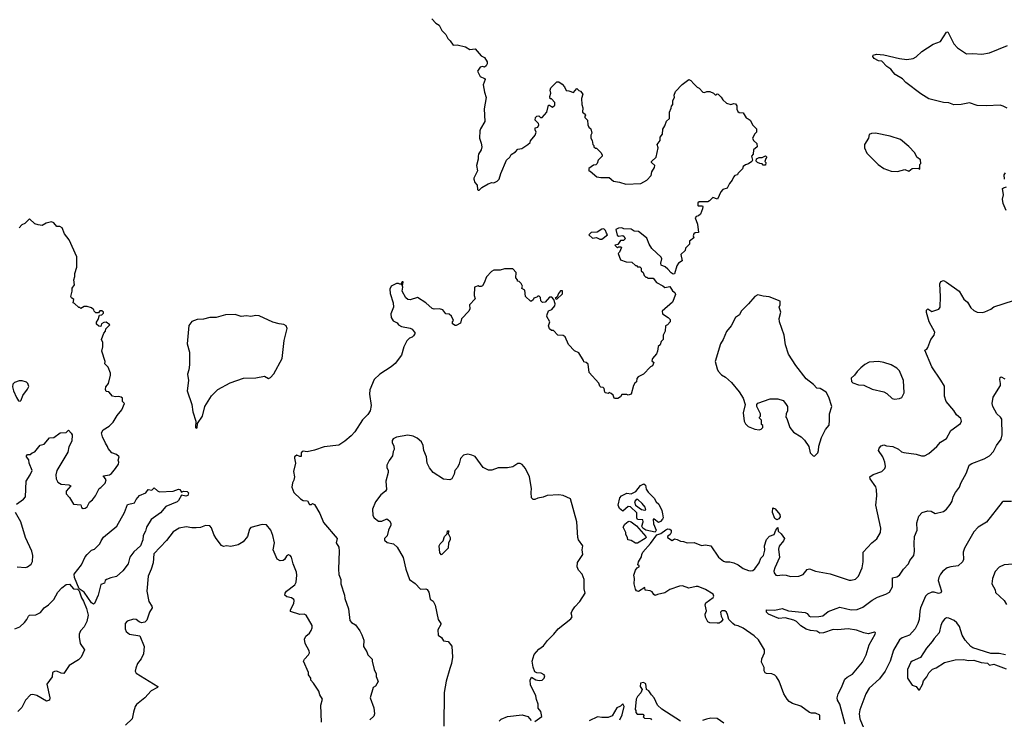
# Model space of a CAD drawing. Extents: x 2220333 to 2384341, y 721037 to 894043.
# Tile 287 of 325: x 2320741 to 2330135, y 837931 to 844607. Entities that reach past the tile are written whole.
import ezdxf

# ---------------------------------------------------------------- set-up
doc = ezdxf.new("R2010")
doc.units = 0

msp = doc.modelspace()

# ---------------------------------------------------------------- linework, layer by layer
at = {"layer": '0CON10XD'}
for points in [[(2324673.6, 844613.6), (2324710, 844575), (2324742.5, 844555), (2324767.5, 844505), (2324806.1, 844466.1), (2324827, 844427), (2324847.5, 844405), (2324875, 844362.5), (2324915, 844367.5), (2324995, 844348.8), (2325035, 844323.8), (2325085, 844330), (2325145, 844262.5), (2325175, 844247.5), (2325200, 844205), (2325202.5, 844185), (2325192.5, 844165), (2325175, 844152.5), (2325155, 844160), (2325135, 844152.5), (2325110, 844115), (2325135.6, 844065.6), (2325175.6, 844045.6), (2325181.2, 844035), (2325162.5, 843985), (2325174, 843915), (2325190, 843865), (2325173.3, 843755), (2325180, 843635), (2325138, 843565), (2325132.5, 843545), (2325128.8, 843475), (2325145, 843430), (2325150, 843395), (2325143.8, 843365), (2325118.8, 843325), (2325114.1, 843305.9), (2325114, 843275), (2325100, 843215), (2325107.5, 843165), (2325072.5, 843095), (2325072.5, 843085), (2325083, 843053), (2325107, 843027), (2325110, 842985), (2325115, 842980), (2325125, 842980), (2325150, 843005), (2325209.3, 843040.7), (2325245, 843052.5), (2325265, 843050), (2325297.5, 843065), (2325315.9, 843084.1), (2325330.5, 843139.5), (2325384.2, 843265.8), (2325416.4, 843293.6), (2325430.7, 843319.3), (2325470, 843345), (2325495, 843370), (2325531.7, 843378.3), (2325590, 843415), (2325610, 843435), (2325615, 843450), (2325657.5, 843505), (2325670, 843535), (2325660, 843555), (2325660, 843575), (2325685, 843580), (2325692.5, 843605), (2325690, 843615), (2325658.3, 843648.3), (2325662.5, 843675), (2325675, 843687.5), (2325695, 843690), (2325710, 843675), (2325725, 843672.5), (2325770, 843725), (2325785, 843790), (2325795, 843790), (2325825, 843772.5), (2325845, 843790), (2325847, 843817), (2325815, 843850), (2325801.7, 843851.7), (2325797.5, 843875), (2325807.5, 843905), (2325803.3, 843935), (2325807.5, 843955), (2325865, 844012.5), (2325885, 844012.5), (2325915, 843992.5), (2325937.5, 843965), (2325955, 843930), (2325981.7, 843928.3), (2326025, 843912.5), (2326055, 843950), (2326075, 843930), (2326090, 843925), (2326112.5, 843895), (2326102.5, 843855), (2326103, 843797), (2326112.5, 843765), (2326110, 843725), (2326136.7, 843706.7), (2326140, 843695), (2326133, 843687), (2326133, 843673), (2326158.3, 843648.3), (2326163, 843603), (2326171.7, 843581.7), (2326190, 843565), (2326200, 843525), (2326190, 843505), (2326190, 843475), (2326202.5, 843455), (2326210, 843415), (2326220, 843405), (2326220, 843395), (2326235, 843380), (2326245, 843380), (2326290, 843335), (2326297.5, 843315), (2326297, 843303), (2326260, 843265), (2326250, 843235), (2326238.3, 843221.7), (2326215, 843220), (2326171.7, 843188.3), (2326170, 843165), (2326185, 843160), (2326248.3, 843108.3), (2326285, 843100), (2326365, 843100), (2326405, 843067.5), (2326465, 843056.7), (2326525, 843036.7), (2326666.4, 843043.6), (2326723, 843077), (2326765, 843120), (2326772.5, 843155), (2326797.5, 843195), (2326800, 843215), (2326770, 843245), (2326770, 843255), (2326813.3, 843295), (2326832.5, 843385), (2326823.6, 843416.4), (2326852.5, 843455), (2326850, 843485), (2326872.5, 843515), (2326878.3, 843561.7), (2326897.5, 843595), (2326911.2, 843638.8), (2326940, 843665), (2326940, 843725), (2326957, 843763), (2326958.3, 843781.7), (2326971.7, 843798.3), (2326972.5, 843835), (2326987.5, 843865), (2326986.7, 843885), (2326998.3, 843921.7), (2327060.7, 843989.3), (2327125, 844037.5), (2327145, 844027.5), (2327173.3, 843993.3), (2327203.9, 843963.9), (2327225, 843952.5), (2327260, 843915), (2327275, 843912.5), (2327298.3, 843921.7), (2327325, 843922.5), (2327360, 843905), (2327375, 843890), (2327385, 843890), (2327395, 843900), (2327405, 843897.5), (2327435, 843867.5), (2327450.5, 843840.5), (2327485, 843810), (2327525, 843798.8), (2327555, 843807.5), (2327570, 843805), (2327582.5, 843785), (2327583.3, 843753.3), (2327591.7, 843731.7), (2327605, 843720), (2327645, 843717.5), (2327670.7, 843670.7), (2327690.7, 843660.7), (2327709.3, 843649.3), (2327735, 843600), (2327770, 843565), (2327770, 843535), (2327753.9, 843516.1), (2327733.8, 843475), (2327742.5, 843455), (2327772.5, 843425), (2327777.5, 843395), (2327743.3, 843365), (2327737.5, 843325), (2327722.5, 843305), (2327732.5, 843265), (2327726.4, 843253.6), (2327695, 843230), (2327665, 843222.5), (2327643.6, 843206.4), (2327637, 843183), (2327591.7, 843138.3), (2327590, 843125), (2327565, 843120), (2327550, 843105), (2327540, 843075), (2327512.5, 843045), (2327489.3, 843000.7), (2327450, 842985), (2327430, 842965), (2327400, 842895), (2327355, 842910), (2327323, 842877), (2327305, 842867.5), (2327225, 842867.5), (2327211.7, 842858.3), (2327210, 842835), (2327215, 842830), (2327255, 842830), (2327260, 842825), (2327257, 842803), (2327235, 842750), (2327216.1, 842733.9), (2327195, 842727.5), (2327186.7, 842715), (2327208.8, 842655), (2327217.5, 842575), (2327185, 842572.5), (2327172.5, 842565), (2327166.7, 842545), (2327172.5, 842525), (2327130, 842495), (2327130, 842465), (2327093, 842427), (2327090, 842405), (2327050, 842365), (2327060, 842305), (2327027, 842283), (2327011.7, 842258.3), (2326988.3, 842181.7), (2326975, 842180), (2326955, 842190), (2326925, 842227.5), (2326898.3, 842248.3), (2326862.5, 842265), (2326857.5, 842285), (2326866.1, 842323.9), (2326860.7, 842340.7), (2326772.5, 842425), (2326747.5, 842465), (2326723, 842523), (2326657, 842577), (2326645, 842586.7), (2326605, 842590), (2326575, 842607.5), (2326505, 842612.5), (2326485, 842620), (2326455, 842616.7), (2326430, 842605), (2326441.7, 842551.7), (2326455, 842540), (2326495, 842547.5), (2326508.3, 842538.3), (2326517.5, 842515), (2326501.7, 842498.3), (2326471.7, 842498.3), (2326448.3, 842461.7), (2326420, 842455), (2326445, 842430), (2326455, 842440), (2326475, 842440), (2326481.7, 842431.7), (2326465, 842390), (2326450, 842375), (2326472.5, 842315), (2326527, 842297), (2326581.7, 842291.7), (2326615, 842260), (2326625, 842260), (2326635, 842250), (2326658.3, 842248.3), (2326670, 842235), (2326671.7, 842211.7), (2326690, 842195), (2326700, 842165), (2326715, 842150), (2326725, 842150), (2326735, 842140), (2326785, 842140), (2326815, 842100), (2326877, 842067), (2326895, 842050), (2326945, 842060), (2326970.7, 842020.7), (2326990, 842005), (2326997.5, 841985), (2326969.3, 841910.7), (2326870, 841825), (2326875, 841800), (2326926.4, 841766.4), (2326947.5, 841745), (2326947.5, 841725), (2326920, 841695), (2326902.5, 841685), (2326900, 841635), (2326880, 841595), (2326880, 841555), (2326860, 841535), (2326850, 841505), (2326833, 841487), (2326827, 841443), (2326815, 841420), (2326777.5, 841375), (2326773, 841353), (2326790, 841335), (2326780, 841305), (2326760, 841295), (2326693.3, 841225), (2326640.7, 841199.3), (2326628.3, 841181.7), (2326625, 841150), (2326610.7, 841139.3), (2326597.5, 841115), (2326576.4, 841033.6), (2326545, 841022.5), (2326535, 841030), (2326485, 841030), (2326471.7, 841008.3), (2326446.4, 840993.6), (2326420.7, 840990.7), (2326412.5, 840995), (2326402.5, 841025), (2326385, 841040), (2326365, 841050), (2326355, 841040), (2326330, 841045), (2326323, 841053), (2326318.3, 841088.3), (2326307, 841097), (2326285, 841100), (2326275, 841110), (2326265, 841140), (2326175, 841240), (2326165, 841320), (2326147, 841337), (2326121.7, 841341.7), (2326120, 841355), (2326076.4, 841426.4), (2326035, 841447.5), (2325977, 841507), (2325945, 841580), (2325925, 841592.5), (2325875, 841597.5), (2325835, 841640), (2325815, 841642.5), (2325795, 841657.5), (2325787.5, 841685), (2325797.5, 841725), (2325770, 841775), (2325772.5, 841795), (2325785, 841830), (2325818.3, 841841.7), (2325847.5, 841875), (2325850, 841895), (2325838.3, 841938.3), (2325818.3, 841958.3), (2325795, 841960), (2325755, 841910), (2325728.3, 841908.3), (2325713, 841923), (2325710, 841955), (2325698.3, 841968.3), (2325685, 841970), (2325675, 841960), (2325645, 841950), (2325640, 841935), (2325625, 841920), (2325615, 841920), (2325567.5, 841965), (2325560, 842025), (2325531.7, 842041.7), (2325537.5, 842065), (2325525, 842090), (2325505, 842110), (2325491.7, 842111.7), (2325490, 842125), (2325473, 842143), (2325476.7, 842195), (2325445, 842230), (2325365, 842228.8), (2325325, 842216.7), (2325265, 842216.2), (2325242.5, 842205), (2325195, 842152.5), (2325173.3, 842095), (2325155, 842067.5), (2325145, 842060), (2325125, 842060), (2325115, 842067.5), (2325080, 842055), (2325077.5, 841975), (2325087, 841943), (2325033.3, 841886.7)], [(2330162, 843762), (2330125, 843782.1), (2330095, 843789.6), (2329965, 843784.4), (2329875, 843789.2), (2329803, 843813), (2329725, 843798.1), (2329655, 843794.4), (2329605, 843812.5), (2329555, 843815.7), (2329415, 843853.1), (2329338.3, 843898.3), (2329197, 844007), (2329165, 844041.2), (2329093.3, 844085), (2329075, 844107.5), (2329053.9, 844133.9), (2329015, 844160), (2328965, 844211.2), (2328935, 844214.2), (2328893.3, 844235), (2328880, 844255), (2328885, 844266.7), (2328915, 844278), (2328985, 844272.5), (2329135, 844235.8), (2329205, 844225.6), (2329265, 844235.8), (2329295, 844252), (2329346.7, 844303.3), (2329456.4, 844373.6), (2329525, 844397.5), (2329583.9, 844486.1), (2329595, 844490), (2329655, 844376), (2329688.7, 844338.7), (2329775, 844279.4), (2329835, 844284.4), (2329921.3, 844278.7), (2329995, 844290.9), (2330165, 844361.1)], [(2329115, 843156.7), (2329185, 843176.7), (2329225, 843162.5), (2329255, 843186.7), (2329315, 843190), (2329328.3, 843181.7), (2329330, 843225), (2329340, 843235), (2329335, 843270), (2329300, 843295), (2329282.5, 843335), (2329225, 843397.5), (2329145, 843462.5), (2329045, 843496.7), (2328905, 843523.3), (2328868.3, 843521.7), (2328845, 843510), (2328840, 843475), (2328802.5, 843415), (2328802.5, 843385), (2328825, 843332.5), (2328930, 843225), (2328985, 843186.2), (2329055, 843161.2), (2329115, 843156.7)], [(2327855, 843220), (2327835, 843220), (2327825, 843230), (2327803, 843233), (2327780, 843245), (2327768.3, 843258.3), (2327771.7, 843278.3), (2327795, 843292.5), (2327825, 843292.5), (2327855, 843307.5), (2327860, 843305), (2327870, 843295), (2327858.3, 843281.7), (2327850, 843255), (2327860, 843245), (2327855, 843220)], [(2330135.9, 843085), (2330133.9, 843125), (2330145, 843145.6)], [(2330153.3, 842785), (2330123.9, 842853.9), (2330118, 842895), (2330126, 842935), (2330117.5, 842995), (2330126.4, 843003.6), (2330157.5, 843012.5)], [(2320710, 839985), (2320777.3, 840032.7), (2320796, 840055), (2320801.1, 840205), (2320840.6, 840265), (2320858.1, 840305), (2320830.8, 840375), (2320826.4, 840406.4), (2320806.7, 840435), (2320806.7, 840445), (2320815, 840456.7), (2320841.7, 840458.3), (2320860, 840475), (2320886.1, 840483.9), (2320921.7, 840531.7), (2320935, 840547.5), (2320975, 840557.5), (2321023.9, 840616.1), (2321065, 840620), (2321126.1, 840663.9), (2321183.3, 840666.7), (2321205, 840690), (2321233, 840663), (2321240, 840645), (2321238.8, 840585), (2321209.5, 840530.5), (2321201.2, 840478.8), (2321096, 840305), (2321085.7, 840265), (2321088.1, 840225), (2321103.9, 840193.9), (2321135, 840175.6), (2321208.3, 840168.3), (2321228.3, 840158.3), (2321185, 840108.8), (2321183.9, 840083.9), (2321216.2, 840046.2), (2321255, 839982.5), (2321325, 839977.5), (2321331.7, 839951.7), (2321345, 839941.2), (2321365, 839944.3), (2321385, 839960), (2321406.7, 840003.3), (2321435, 840024), (2321465, 840062), (2321497.5, 840135), (2321515, 840143.8), (2321555.6, 840185), (2321566.2, 840216.2), (2321550, 840240), (2321540, 840245), (2321540, 840255), (2321597.5, 840265), (2321615, 840276.7), (2321655, 840323.8), (2321683.8, 840365), (2321686.7, 840385), (2321680, 840405), (2321690, 840435), (2321665, 840457.5), (2321620, 840475), (2321583.8, 840513.8), (2321580, 840535), (2321558, 840565), (2321530, 840625), (2321522.5, 840665), (2321537, 840693), (2321595, 840727.5), (2321632.5, 840765), (2321669.3, 840830.7), (2321716.7, 840885), (2321740, 840945), (2321720, 840965), (2321720, 840995), (2321710, 841005), (2321685, 841012.5), (2321655, 841006.7), (2321625, 841013.3), (2321590, 841055), (2321565, 841060), (2321558.3, 841078.3), (2321562.5, 841105), (2321586.7, 841135), (2321607.5, 841215), (2321607.5, 841235), (2321585, 841290), (2321553, 841323), (2321557.5, 841345), (2321523.3, 841445), (2321532.5, 841485), (2321532.5, 841525), (2321520, 841555), (2321543, 841617), (2321560, 841635), (2321561.7, 841658.3), (2321600, 841695), (2321565, 841720), (2321543, 841717), (2321520, 841705), (2321515, 841680), (2321495, 841682.5), (2321475, 841700), (2321475, 841720), (2321490, 841745), (2321501.7, 841788.3), (2321525, 841790), (2321540, 841805), (2321540, 841815), (2321525, 841830), (2321505, 841830), (2321491.7, 841808.3), (2321468.3, 841808.3), (2321450, 841825), (2321448.3, 841838.3), (2321427, 841857), (2321385, 841870), (2321355, 841870), (2321325, 841852.5), (2321315, 841860), (2321305, 841860), (2321265, 841900), (2321250, 841905), (2321257, 841937), (2321233.6, 841953.6), (2321227, 841967), (2321242.5, 842015), (2321242.5, 842045), (2321263, 842077), (2321257.5, 842125), (2321266.7, 842155), (2321266.2, 842185), (2321285.9, 842244.1), (2321287.1, 842345), (2321214.2, 842505), (2321168.8, 842565), (2321145, 842620), (2321125, 842632.5), (2321095, 842633.3), (2321065, 842667.5), (2321045, 842677.5), (2320993.8, 842666.2), (2320955, 842643.3), (2320918.3, 842648.3), (2320885, 842660), (2320835, 842707.5), (2320789.3, 842660.7), (2320760.7, 842649.3), (2320735, 842620)], [(2326275, 842512.5), (2326295, 842513.3), (2326350, 842555), (2326338.3, 842568.3), (2326330, 842595), (2326315, 842610), (2326295, 842607.5), (2326249.3, 842580.7), (2326193.6, 842576.4), (2326170, 842555), (2326205, 842522.5), (2326245, 842527.5), (2326275, 842512.5)], [(2325033.3, 841886.7), (2325037, 841847), (2325027.5, 841825), (2324957, 841753), (2324945, 841712.5), (2324905, 841690), (2324895, 841690), (2324870, 841705), (2324870, 841725), (2324880, 841735), (2324859.3, 841779.3), (2324837, 841797), (2324805, 841800), (2324777, 841837), (2324745, 841846.7), (2324695, 841843.8), (2324675, 841851.2), (2324616.7, 841905), (2324535, 841956.2), (2324465, 841932.5), (2324445, 841937.5), (2324425, 841952.5), (2324390, 842015), (2324397.5, 842055), (2324390, 842075), (2324397, 842083), (2324400, 842105), (2324390, 842105), (2324375, 842080), (2324355, 842090), (2324335, 842090), (2324285, 842062.5), (2324273.3, 842035), (2324276.2, 841995), (2324303.8, 841905), (2324306.7, 841865), (2324280.7, 841799.3), (2324283.9, 841763.9), (2324303.6, 841733.6), (2324342.5, 841715), (2324356.4, 841696.4), (2324385, 841680), (2324465, 841662.5), (2324485, 841652.5), (2324512.5, 841615), (2324499.3, 841590.7), (2324485, 841577.5), (2324460.7, 841569.3), (2324435, 841542.5), (2324406.2, 841485), (2324382, 841405), (2324322.5, 841325), (2324285.4, 841294.6), (2324176.9, 841225), (2324121.9, 841175), (2324081.1, 841075), (2324079.4, 841035), (2324095.7, 840925), (2324086, 840875), (2324062, 840838), (2324012.1, 840787.9), (2323936.9, 840675), (2323903.2, 840636.8), (2323843.8, 840585), (2323785, 840546), (2323645, 840532), (2323555, 840500), (2323485, 840483.8), (2323445, 840491.2), (2323435, 840488), (2323426.2, 840475), (2323425, 840440), (2323415, 840437.5), (2323385, 840450), (2323363.9, 840436.1), (2323361.7, 840421.7), (2323373.3, 840375), (2323352.5, 840295), (2323362.5, 840245), (2323356.4, 840213.6), (2323343, 840187), (2323337.5, 840145), (2323356.7, 840095), (2323420, 840035), (2323445, 840020), (2323487.5, 840015), (2323505, 839980), (2323525, 839980), (2323535, 839990), (2323555, 839980), (2323603.6, 839893.6), (2323639.5, 839809.5), (2323771.2, 839655), (2323760, 839615), (2323785, 839572.5), (2323790, 839535), (2323782, 839365), (2323786.4, 839313.6), (2323805.8, 839265), (2323805.8, 839225), (2323839.2, 839115), (2323842.9, 839085), (2323878.1, 838985), (2323892, 838875), (2323906.2, 838855), (2323943.9, 838833.9), (2323986.7, 838775), (2324005.9, 838735.9), (2324023.3, 838685), (2324022.5, 838625), (2324052.5, 838575), (2324062.5, 838545), (2324102.5, 838505), (2324102.5, 838485), (2324123.3, 838405), (2324142.5, 838365), (2324140.7, 838340.7), (2324162.5, 838292.5), (2324135, 838247.5), (2324112.5, 838235), (2324083.3, 838135), (2324119.3, 838039.3), (2324126.2, 837985), (2324118.3, 837961.7), (2324082.3, 837927.7)], [(2327939.5, 839329.5), (2327955, 839306.7), (2327972.3, 839302.3), (2328015, 839310), (2328055, 839306.2), (2328095, 839293.3), (2328175, 839296.7), (2328215.8, 839314.2), (2328255, 839361.2), (2328275, 839368), (2328335, 839344), (2328475, 839320), (2328655, 839260), (2328675, 839258), (2328715, 839270), (2328742.7, 839297.3), (2328778.6, 839375), (2328787.1, 839435), (2328788.8, 839525), (2328870, 839615), (2328918.1, 839651.9), (2328953.8, 839715), (2328958, 839755), (2328907.8, 839975), (2328917.7, 840065), (2328917.1, 840125), (2328909.7, 840149.7), (2328856.7, 840225), (2328853.3, 840245), (2328884.1, 840265.9), (2328965, 840294.4), (2328996.5, 840325), (2329000.5, 840345), (2328994.4, 840385), (2328974.6, 840434.6), (2328936.2, 840495), (2328940.5, 840519.5), (2328959.3, 840540.7), (2328985, 840550), (2329010.7, 840540.7), (2329070, 840535), (2329125, 840508.8), (2329155, 840484), (2329175.5, 840475.5), (2329295, 840460.6), (2329345, 840444), (2329375, 840446), (2329415, 840466.2), (2329492, 840535), (2329525.7, 840574.3), (2329585, 840610), (2329624.3, 840685.7), (2329717.5, 840755), (2329727.5, 840775), (2329720.7, 840800.7), (2329677.5, 840835), (2329655, 840877.5), (2329580, 840965), (2329563.8, 841015), (2329565, 841110), (2329528.1, 841168.1), (2329444.2, 841295), (2329377.5, 841455), (2329395, 841463.3), (2329405, 841477.5), (2329433.8, 841555), (2329465, 841597.5), (2329470.8, 841625), (2329417.1, 841725), (2329393.2, 841813.2), (2329393.8, 841835), (2329405, 841846.7), (2329445, 841822.5), (2329510, 841845), (2329522.5, 841865), (2329527.5, 841965), (2329520, 842085), (2329530.7, 842109.3), (2329555, 842116.7), (2329585, 842103.3), (2329705, 842016.2), (2329750.3, 841940.3), (2329785, 841910), (2329815, 841856.2), (2329845, 841832), (2329877.3, 841817.3), (2329925, 841814.2), (2329950.5, 841819.5), (2330005.9, 841844.1), (2330035, 841866.7), (2330222.3, 841927.7)], [(2325865, 841940), (2325918.3, 841991.7), (2325918.3, 842018.3), (2325901.7, 842018.3), (2325880, 841995), (2325868.3, 841961.7), (2325850, 841945), (2325865, 841940)], [(2328325, 840442.5), (2328356.7, 840475), (2328363.3, 840495), (2328363.9, 840536.1), (2328389.3, 840620.7), (2328427.5, 840695), (2328463, 840737), (2328468.8, 840785), (2328466.2, 840845), (2328490.8, 840915), (2328461.2, 841005), (2328435, 841052.5), (2328377, 841087), (2328345, 841090), (2328315.9, 841125.9), (2328245, 841180), (2328145, 841306.2), (2328075.7, 841415), (2328046, 841505), (2328034.2, 841595), (2327990, 841725), (2327988, 841755), (2328003.3, 841815), (2327987.5, 841865), (2327997.5, 841885), (2327995, 841920), (2327891.7, 841961.7), (2327835, 841967.5), (2327785, 841982), (2327753.3, 841965), (2327693.3, 841895), (2327623.2, 841826.8), (2327609.7, 841790.3), (2327571.2, 841765), (2327528.8, 841685), (2327485, 841630), (2327454, 841555), (2327428, 841515), (2327376, 841345), (2327394.2, 841274.2), (2327403.9, 841253.9), (2327438.3, 841218.3), (2327475, 841196), (2327532, 841145), (2327605, 841056.2), (2327643.3, 840995), (2327662.5, 840935), (2327643.3, 840855), (2327652.5, 840775), (2327665, 840750), (2327690, 840725), (2327755, 840700), (2327795, 840693.3), (2327815, 840700), (2327830, 840715), (2327830, 840735), (2327820, 840745), (2327817, 840787), (2327800, 840805), (2327800, 840815), (2327810, 840825), (2327810, 840845), (2327773.3, 840915), (2327772.5, 840935), (2327783, 840947), (2327901.7, 840988.3), (2327975, 840990), (2328025, 840972.5), (2328047.5, 840945), (2328067.5, 840915), (2328067.5, 840875), (2328053.3, 840845), (2328050, 840815), (2328061.7, 840801.7), (2328087.5, 840715), (2328125, 840671.2), (2328195.8, 840625.8), (2328230, 840595), (2328268.8, 840535), (2328283.9, 840473.9), (2328310, 840445), (2328325, 840442.5)], [(2322425, 840710), (2322435, 840713.3), (2322437.5, 840755), (2322486.2, 840825), (2322505.7, 840915), (2322571.2, 841018.8), (2322632.7, 841077.3), (2322749.8, 841140.2), (2322875, 841186.7), (2322995, 841189.2), (2323075, 841206), (2323115, 841183.8), (2323135, 841191.2), (2323165, 841228.8), (2323245, 841373.8), (2323263.6, 841545), (2323291.7, 841661.7), (2323283.3, 841685), (2323259.3, 841699.3), (2323215, 841703.3), (2323155, 841720), (2323025, 841780), (2322995, 841783.8), (2322945, 841774.2), (2322905, 841780), (2322855, 841775.8), (2322795, 841793.1), (2322705, 841790.8), (2322614.2, 841764.2), (2322555, 841764.2), (2322495, 841750.8), (2322434.2, 841745.8), (2322383.9, 841726.1), (2322355, 841687.5), (2322338, 841515), (2322361.2, 841435), (2322360, 841315), (2322353.8, 841265), (2322341.2, 841225), (2322350, 841165), (2322340, 841065), (2322384.2, 840934.2), (2322392.5, 840865), (2322422.5, 840775), (2322417.5, 840715), (2322425, 840710)], [(2329086.4, 840986.4), (2329135, 840991.2), (2329157.7, 841002.3), (2329180.8, 841045), (2329172, 841165), (2329134, 841255), (2329110.3, 841280.3), (2329055, 841314), (2328985, 841336), (2328935, 841343.8), (2328845, 841338.8), (2328805, 841317.5), (2328767.5, 841285), (2328730.5, 841249.5), (2328706.4, 841213.6), (2328673.8, 841185), (2328676.7, 841155), (2328690.5, 841140.5), (2328743.6, 841123.6), (2328795, 841120), (2328875, 841082.5), (2328985.9, 841055.9), (2329015, 841040), (2329065, 840993.3), (2329086.4, 840986.4)], [(2328617.8, 837885), (2328566.8, 838075), (2328543.2, 838115), (2328538.8, 838135), (2328549.5, 838175), (2328583.3, 838235), (2328613.8, 838315), (2328635, 838334), (2328686.6, 838363.4), (2328782.5, 838475), (2328816.2, 838545), (2328847, 838643), (2328902.5, 838745), (2328905.6, 838755.6), (2328895, 838764), (2328835, 838746.2), (2328795, 838755.2), (2328725, 838782.3), (2328645, 838795.2), (2328545, 838785.2), (2328502, 838788), (2328409.4, 838755), (2328375, 838754.5), (2328345, 838771.2), (2328285, 838778.7), (2328245, 838792.6), (2328195, 838823.6), (2328153.9, 838863.9), (2328126.8, 838876.8), (2328045, 838900.3), (2327985, 838892.9), (2327884, 838935), (2327866.7, 838955), (2327865, 838976.7), (2327945, 838972.5), (2328015, 838987.1), (2328075, 838965.6), (2328235, 838950.8), (2328255, 838941.2), (2328273.3, 838915), (2328288, 838908), (2328365, 838910.8), (2328405, 838919.2), (2328455, 838958.9), (2328532.1, 838987.9), (2328565, 839000), (2328675, 838974.3), (2328731.3, 838978.7), (2328785, 839000.8), (2328875, 839068.6), (2328925, 839097.5), (2329005, 839124.3), (2329040, 839145), (2329068.6, 839195), (2329068.8, 839281.2), (2329108.3, 839291.7), (2329133.6, 839306.4), (2329174.2, 839365), (2329222, 839415), (2329234, 839445), (2329271.4, 839495), (2329278.1, 839535), (2329274.4, 839605), (2329279.4, 839675), (2329304, 839735), (2329299.4, 839805), (2329319.3, 839870.7), (2329352.9, 839905), (2329405, 839920.6), (2329437.4, 839917.4), (2329475, 839893.8), (2329555, 839914), (2329585, 839936.7), (2329618.5, 839981.5), (2329637, 840013), (2329648.1, 840055), (2329668.6, 840095), (2329708.8, 840145), (2329720, 840185), (2329775, 840283.3), (2329800.8, 840355), (2329825, 840373.1), (2329943.7, 840416.3), (2329995, 840445.8), (2330032.5, 840485), (2330062, 840545), (2330105.7, 840605), (2330114.2, 840645), (2330110, 840795), (2330097.5, 840815), (2330064.5, 840844.5), (2330027.1, 840915), (2330018.1, 840945), (2330029, 841005), (2330097.5, 841115), (2330100, 841135), (2330091.4, 841175), (2330096, 841194), (2330105, 841198.8), (2330139.8, 841179.8)], [(2320745, 840966.7), (2320755, 840977.5), (2320770.7, 841019.3), (2320815, 841080), (2320826.4, 841106.4), (2320817.5, 841135), (2320805, 841147.5), (2320765, 841160), (2320735, 841160), (2320690, 841145), (2320675, 841130), (2320671.2, 841105), (2320682, 841065), (2320711.7, 841001.7), (2320730.5, 840970.5), (2320745, 840966.7)], [(2325655, 837911.2), (2325721.7, 837958.3), (2325713.3, 838005), (2325688.3, 838038.3), (2325687.5, 838075), (2325670.7, 838120.7), (2325666, 838155), (2325615, 838260), (2325610, 838305), (2325625, 838332.5), (2325665, 838308.8), (2325697.7, 838302.3), (2325725, 838304), (2325745.7, 838325), (2325750, 838345), (2325745, 838355.8), (2325715, 838371.1), (2325674.3, 838374.3), (2325656.7, 838385), (2325638.3, 838428.3), (2325630, 838485), (2325649.7, 838550.3), (2325695, 838601.2), (2325737.3, 838632.7), (2325775, 838682.5), (2325837, 838743), (2325876.8, 838793.2), (2325999.3, 838890.7), (2326011.7, 838908.3), (2326003.3, 838945), (2326012, 838965), (2326038.6, 839005), (2326086.2, 839055), (2326137.5, 839135), (2326125.6, 839175), (2326126.4, 839265), (2326106.7, 839315), (2326072, 839355), (2326060, 839385), (2326064.1, 839425.9), (2326113.3, 839505), (2326108.6, 839548.6), (2326113.6, 839585), (2326073.9, 839643.9), (2326066.7, 839665), (2326056.2, 839815), (2325996.4, 840036.4), (2325925, 840067.5), (2325885, 840073.3), (2325773.6, 840066.4), (2325735, 840050), (2325685, 840042.5), (2325655, 840027.5), (2325638.3, 840028.3), (2325623.6, 840043.6), (2325622, 840095), (2325622.5, 840135), (2325605.8, 840245.8), (2325566.7, 840325), (2325535, 840362.5), (2325515, 840372.5), (2325495, 840372.5), (2325445, 840340), (2325395, 840330), (2325305, 840330), (2325245, 840310), (2325215, 840310), (2325163.6, 840333.6), (2325085, 840437.5), (2325055, 840452.5), (2325015, 840462.5), (2324975, 840450), (2324945, 840420), (2324935, 840370), (2324917.5, 840335), (2324893.3, 840306.7), (2324885, 840270), (2324862.5, 840225), (2324845, 840216.7), (2324785, 840222.5), (2324685, 840287.5), (2324649.3, 840329.3), (2324627.5, 840375), (2324623.3, 840435), (2324596.7, 840495), (2324590, 840545), (2324575, 840577.5), (2324533.6, 840613.6), (2324495, 840632.5), (2324445, 840642.5), (2324335, 840623.3), (2324304.1, 840605.9), (2324295, 840590), (2324295, 840570), (2324311.7, 840541.7), (2324312.5, 840505), (2324302.5, 840485), (2324297.5, 840445), (2324265, 840400), (2324242.5, 840355), (2324243.6, 840333.6), (2324257.5, 840305), (2324257.5, 840285), (2324233.3, 840205), (2324241.2, 840125), (2324231.7, 840108.3), (2324186.1, 840073.9), (2324136.7, 840005), (2324106.2, 839935), (2324108.8, 839875), (2324122.3, 839852.3), (2324165, 839823.3), (2324195, 839822.5), (2324245, 839842.5), (2324270, 839825), (2324281.7, 839801.7), (2324282.5, 839785), (2324260, 839735), (2324247, 839683), (2324220, 839655), (2324221.7, 839641.7), (2324248.3, 839618.3), (2324306.1, 839606.1), (2324343.6, 839573.6), (2324400, 839475), (2324423.9, 839363.9), (2324460, 839265), (2324515, 839227.5), (2324565, 839172.5), (2324617, 839177), (2324629.3, 839169.3), (2324643.3, 839145), (2324657.5, 839077.5), (2324685, 839060), (2324705, 839020), (2324733.6, 838883.6), (2324757.5, 838845), (2324757.5, 838835), (2324728.8, 838785), (2324732.5, 838735), (2324765, 838712.5), (2324785, 838680), (2324830, 838675), (2324865, 838630), (2324870, 838525), (2324860, 838465), (2324843.9, 838416.1), (2324810.8, 838295), (2324791.7, 838188.3), (2324786.2, 837865)], [(2326805, 839717.5), (2326715, 839737.5), (2326686.2, 839755), (2326677.5, 839775), (2326688, 839815), (2326686.7, 839835), (2326635, 839838.8), (2326627.5, 839855), (2326630, 839900), (2326568.9, 839958.9), (2326545, 839961.1), (2326495, 839918), (2326465, 839941.2), (2326450.8, 839975), (2326467.5, 840045), (2326481.2, 840065), (2326535, 840087.5), (2326575, 840082.5), (2326620, 840105), (2326665, 840162.5), (2326695, 840176.7), (2326712.5, 840165), (2326718.3, 840128.3), (2326737, 840097), (2326795, 840040), (2326812.5, 840005), (2326840, 839985), (2326866.2, 839925), (2326873, 839893), (2326880, 839855), (2326875, 839840), (2326855, 839817.5), (2326835, 839810), (2326795, 839840), (2326785, 839840), (2326788.1, 839795), (2326813.3, 839735), (2326805, 839717.5)], [(2321445, 839030), (2321425, 839042), (2321355, 839142.9), (2321307, 839177), (2321263.3, 839283.3), (2321260, 839315), (2321330.8, 839405), (2321365, 839480), (2321384, 839505), (2321425, 839546), (2321455.8, 839554.2), (2321506.7, 839605), (2321516.7, 839635), (2321541.7, 839668.3), (2321666, 839774), (2321741.2, 839905), (2321768.3, 839981.7), (2321835, 839997.5), (2321851.7, 840028.3), (2321885, 840066.2), (2321945, 840092.5), (2321965, 840122.5), (2322001.7, 840118.3), (2322025, 840140), (2322055, 840110), (2322075, 840103.3), (2322205, 840107.5), (2322255, 840127.5), (2322270, 840125), (2322285, 840100), (2322305, 840107.5), (2322340, 840105), (2322352.5, 840092.5), (2322345, 840067.5), (2322325, 840060), (2322285, 840070), (2322255, 840020), (2322243.6, 840006.4), (2322135, 839963.3), (2322085, 839900.8), (2321995, 839838.8), (2321950.8, 839765), (2321940.6, 839725), (2321920, 839685), (2321914.4, 839645), (2321893.3, 839585), (2321830.9, 839529.1), (2321792.4, 839477.6), (2321774.4, 839415), (2321725, 839348.2), (2321665, 839292.7), (2321608.8, 839281.2), (2321567.5, 839265), (2321556.7, 839255), (2321549.3, 839230.7), (2321515, 839217.5), (2321488, 839115), (2321455, 839036.7), (2321445, 839030)], [(2326705, 839926.7), (2326715, 839930), (2326708.8, 839955), (2326679.7, 839989.7), (2326638.8, 840028.8), (2326621.7, 840028.3), (2326607.1, 840005), (2326617.5, 839975), (2326675, 839934), (2326705, 839926.7)], [(2330205, 840010), (2330125, 840008.8), (2330115, 840003.3), (2329966.3, 839813.7), (2329885, 839763.2), (2329845, 839720.7), (2329754.1, 839565), (2329744, 839525), (2329745.5, 839455), (2329737.1, 839432.9), (2329695.5, 839394.5), (2329625, 839387.5), (2329588.6, 839375), (2329549.5, 839345), (2329526.5, 839315), (2329510.5, 839285), (2329503.6, 839255), (2329535.6, 839155), (2329530.8, 839139.2), (2329506.9, 839133.1), (2329465, 839145.5), (2329445, 839144.5), (2329403.1, 839125), (2329384.6, 839105), (2329336.2, 838995), (2329327.8, 838962.2), (2329323.8, 838885), (2329311.1, 838845), (2329284.6, 838795), (2329231.1, 838735), (2329160.1, 838709.9), (2329135, 838688.1), (2329079.2, 838590.9), (2329045.2, 838484.8), (2328998.3, 838391.7), (2328945, 838317.3), (2328845, 838229.5), (2328813.2, 838175), (2328757.7, 838022.3), (2328751.6, 837985), (2328756.9, 837935), (2328795.4, 837845)], [(2320715, 839386.2), (2320795, 839380), (2320815, 839387.5), (2320848.7, 839411.3), (2320862.4, 839437.6), (2320865.7, 839495), (2320857.5, 839535), (2320795, 839667.5), (2320750, 839815), (2320701.4, 839905)], [(2327965, 839835.8), (2327945, 839846.7), (2327922.7, 839905), (2327925, 839950), (2327948.3, 839938.3), (2327991.9, 839885), (2327996, 839864), (2327985, 839842.9), (2327965, 839835.8)], [(2323620.8, 837905), (2323613.3, 838065), (2323630, 838125), (2323604.4, 838164.4), (2323595, 838200), (2323545, 838277.5), (2323520, 838305), (2323517.5, 838325), (2323496.7, 838355), (2323495, 838377.5), (2323450, 838485), (2323456.7, 838505), (2323496, 838545), (2323505.8, 838565), (2323502.9, 838585), (2323465.7, 838655), (2323459.2, 838695), (2323471.2, 838725), (2323505.5, 838754.5), (2323522.1, 838777.9), (2323532.5, 838805), (2323532.5, 838825), (2323475, 838926), (2323455, 838933.8), (2323415, 838932), (2323325, 838960), (2323322.9, 838975), (2323355.6, 839035), (2323359.4, 839065), (2323355, 839075.8), (2323335, 839091.4), (2323289.2, 839099.2), (2323271.2, 839115), (2323274.2, 839135), (2323287.1, 839155), (2323364.6, 839215.4), (2323379.4, 839239.4), (2323386.2, 839305), (2323381.8, 839335), (2323351.2, 839415), (2323335, 839477.5), (2323322.5, 839495), (2323305, 839500), (2323285, 839487.5), (2323267.5, 839455), (2323253.9, 839446.1), (2323225, 839443.8), (2323198.3, 839458.3), (2323157.6, 839547.6), (2323171.8, 839615), (2323156.8, 839685), (2323135.6, 839735.6), (2323096.3, 839786.3), (2323055, 839791.5), (2322945, 839760), (2322934.4, 839745.6), (2322915, 839676.7), (2322873.8, 839625), (2322825, 839595.6), (2322755, 839580), (2322715, 839586), (2322685, 839578.8), (2322665, 839591.2), (2322615, 839656.2), (2322593.1, 839695), (2322569.8, 839759.8), (2322555, 839778), (2322515, 839780.9), (2322465, 839761.8), (2322425, 839757.5), (2322382.3, 839757.7), (2322328.1, 839768.1), (2322262.5, 839755), (2322205, 839718.8), (2322142.7, 839637.3), (2322019.7, 839510.3), (2322012.9, 839425), (2321995.7, 839364.3), (2321967, 839297), (2321953.3, 839155), (2321974.2, 839055), (2322001.2, 839011.2), (2322004.2, 838995), (2321980, 838955), (2321953.5, 838876.5), (2321935, 838857.5), (2321903, 838853), (2321880.3, 838860.3), (2321853, 838883), (2321825, 838887.1), (2321765, 838868.8), (2321748, 838845), (2321745.8, 838795), (2321755, 838768.8), (2321787.5, 838745), (2321886.8, 838726.8), (2321926.7, 838625), (2321921.1, 838555), (2321901.1, 838508.9), (2321865.6, 838465), (2321849.3, 838420.7), (2321841.2, 838391.2), (2321852.3, 838372.3), (2322060, 838245), (2322055.8, 838234.2), (2321995, 838202.5), (2321934.2, 838135.8), (2321856.1, 838073.9), (2321843.3, 838055), (2321825, 838000), (2321813.3, 837935), (2321750, 837875)], [(2326635, 839613.3), (2326615, 839613.3), (2326575, 839637.5), (2326542.5, 839645), (2326540, 839665), (2326523.6, 839693.6), (2326522.5, 839715), (2326500, 839765), (2326515, 839792.5), (2326545, 839820), (2326555, 839823.3), (2326575, 839816.2), (2326625, 839778.8), (2326713.3, 839675), (2326716.7, 839665), (2326710, 839655), (2326635, 839613.3)], [(2324765, 839500), (2324748.3, 839518.3), (2324742.5, 839585), (2324752.5, 839605), (2324780, 839635), (2324792.5, 839675), (2324818.3, 839701.7), (2324821.7, 839728.3), (2324835, 839730), (2324830, 839705), (2324846.4, 839666.4), (2324846.7, 839645), (2324832.5, 839615), (2324830, 839565), (2324765, 839500)], [(2328376.2, 837925), (2328375, 837970), (2328335, 837990), (2328295, 837990), (2328276.4, 837996.4), (2328195, 838056.7), (2328115, 838082.5), (2328082.7, 838102.7), (2328062.7, 838122.7), (2328030, 838175), (2327987.5, 838295), (2327962.5, 838335), (2327945, 838352.5), (2327916.4, 838366.4), (2327865, 838367.5), (2327852.5, 838375), (2327842.5, 838395), (2327842.5, 838425), (2327820, 838475), (2327823, 838507), (2327847.5, 838565), (2327847.5, 838595), (2327789.5, 838689.5), (2327747.3, 838727.3), (2327645, 838801.2), (2327595, 838824), (2327565, 838830), (2327545, 838844), (2327506, 838885), (2327495, 838932.5), (2327483.3, 838955), (2327467.3, 838967.3), (2327440, 838965), (2327427.5, 838955), (2327432.5, 838915), (2327450, 838885), (2327435, 838862.5), (2327415, 838850), (2327395, 838847.5), (2327325, 838852.5), (2327305, 838862.5), (2327283, 838907), (2327282.5, 838935), (2327292.5, 838965), (2327281.2, 839025), (2327286, 839044), (2327357.5, 839092.5), (2327362.5, 839105), (2327357.1, 839125), (2327285, 839170), (2327215, 839199.4), (2327195, 839200), (2327125, 839181.5), (2327065, 839204.5), (2327035, 839202.5), (2326945, 839168.6), (2326895, 839139.2), (2326825, 839123.3), (2326805, 839113.3), (2326790.7, 839120.7), (2326775, 839147.5), (2326755, 839157.5), (2326710, 839165), (2326705, 839190), (2326645, 839150), (2326625, 839156.7), (2326615, 839172.5), (2326602, 839225), (2326605.8, 839275), (2326600, 839305), (2326616.7, 839355), (2326633.6, 839376.4), (2326650, 839385), (2326650, 839395), (2326640, 839405), (2326643.3, 839435), (2326675, 839480), (2326676.7, 839505), (2326686.7, 839525), (2326760.3, 839609.7), (2326819.3, 839690.7), (2326857, 839703), (2326905, 839740), (2326925, 839748), (2326945, 839746), (2326956.2, 839735), (2326956.4, 839713.6), (2326947.5, 839695), (2326922.5, 839675), (2326922.5, 839665), (2326965, 839638.8), (2326987, 839653), (2327015, 839647.5), (2327045, 839632.5), (2327075, 839629.2), (2327110, 839615), (2327175, 839616.7), (2327245, 839590), (2327285, 839597.1), (2327335, 839586.7), (2327408.3, 839478.3), (2327455, 839440.8), (2327475, 839434.4), (2327515, 839434.3), (2327553.4, 839423.4), (2327595, 839405.8), (2327645, 839371.4), (2327695, 839350), (2327715, 839348.1), (2327735, 839351.9), (2327753.9, 839366.1), (2327796.9, 839425), (2327812.4, 839467.6), (2327836.7, 839495), (2327850, 839545), (2327847.1, 839585), (2327865, 839646.2), (2327895, 839678), (2327938.8, 839695), (2327955, 839737.5), (2327975, 839760), (2327977.5, 839725), (2328005, 839701.2), (2328036.7, 839655), (2328027.1, 839635), (2327985.5, 839584.5), (2327981.9, 839555), (2327990.6, 839475), (2327945.7, 839375), (2327936.2, 839345), (2327939.5, 839329.5)], [(2330255, 839414.3), (2330135, 839404), (2330085, 839382), (2330048.8, 839341.2), (2330023.3, 839275), (2330017.5, 839225), (2330046.4, 839166.4), (2330050.7, 839140.7), (2330132.5, 839065), (2330155, 839027.5)], [(2320695, 838793.3), (2320742.5, 838815), (2320785.9, 838854.1), (2320810, 838885), (2320823.8, 838915), (2320835, 838923.8), (2320895, 838929.2), (2320939.1, 838950.9), (2320975, 838996.2), (2321015, 839023.8), (2321067.5, 839075), (2321105.9, 839144.1), (2321143.3, 839185), (2321185, 839218), (2321215, 839221.2), (2321255, 839176.2), (2321292.3, 839172.3), (2321307.1, 839157.1), (2321329.7, 839089.7), (2321349.2, 839059.2), (2321378.8, 838988.8), (2321395.4, 838925), (2321382.1, 838865), (2321355.2, 838814.8), (2321321.8, 838775), (2321309.1, 838745), (2321308.2, 838715), (2321319.1, 838655), (2321358, 838595), (2321326.9, 838525), (2321300.4, 838499.6), (2321212.5, 838445), (2321161.7, 838368.3), (2321135, 838371.2), (2321095, 838390), (2321072, 838388), (2321053.7, 838376.3), (2321051.4, 838335), (2321000, 838265), (2321027.1, 838135), (2321024, 838115), (2320995, 838105.6), (2320905, 838157.5), (2320865, 838167.5), (2320845, 838164), (2320797, 838113), (2320761.4, 838045), (2320721.4, 838005)], [(2330145, 838546.7), (2330085, 838560), (2330005, 838560), (2329835, 838613.3), (2329816.7, 838625), (2329761.2, 838685), (2329734.2, 838734.2), (2329707.9, 838817.9), (2329683.3, 838853.3), (2329655.5, 838875.5), (2329605, 838895.8), (2329585, 838898), (2329565, 838886.7), (2329541.7, 838858.3), (2329528, 838825), (2329513.8, 838755), (2329465, 838703.3), (2329447.8, 838672.2), (2329391.5, 838608.5), (2329335, 838520), (2329255, 838486.2), (2329243.8, 838475), (2329212, 838405), (2329211.2, 838325), (2329255, 838257.5), (2329293.6, 838243.6), (2329315, 838212.5)], [(2329315, 838212.5), (2329325, 838213.3), (2329355.9, 838264.1), (2329365, 838297.5), (2329396, 838335), (2329415, 838373.3), (2329451.2, 838408.8), (2329485, 838422), (2329565, 838473.8), (2329665, 838497.5), (2329745, 838501.2), (2329795, 838491.2), (2329845, 838496.7), (2329915, 838473.3), (2329975, 838467.5), (2329995, 838447.5), (2330035, 838456.7), (2330052.3, 838452.3), (2330153.6, 838413.6)], [(2327045, 837913.3), (2326867, 838027), (2326827, 838067), (2326795, 838137.5), (2326767.5, 838165), (2326743, 838203), (2326720, 838215), (2326715, 838270), (2326691.7, 838281.7), (2326662.5, 838275), (2326660, 838245), (2326680, 838215), (2326667.5, 838185), (2326635, 838150), (2326622.5, 838125), (2326612.5, 838025), (2326620, 838015), (2326620, 837995), (2326631.7, 837981.7), (2326685, 837980), (2326700, 837965), (2326690, 837955), (2326701.7, 837941.7), (2326758.3, 837938.3), (2326770, 837925)], [(2326466.2, 837925), (2326490, 837975), (2326508.8, 838055), (2326495, 838080), (2326474.3, 838055.7), (2326438.8, 838041.2), (2326395, 837964.2), (2326355, 837948.1), (2326295, 837948), (2326255, 837956), (2326175, 837916.7)], [(2325315, 837912.5), (2325335, 837932.5), (2325395, 837956.7), (2325535, 837974), (2325588.3, 837958.3), (2325619.3, 837919.3)], [(2327457.5, 837895), (2327395, 837940), (2327335, 837943.3), (2327295, 837933.8), (2327255, 837921.2)]]:
    msp.add_lwpolyline(points, dxfattribs=at)

doc.saveas('drawing.dxf')
